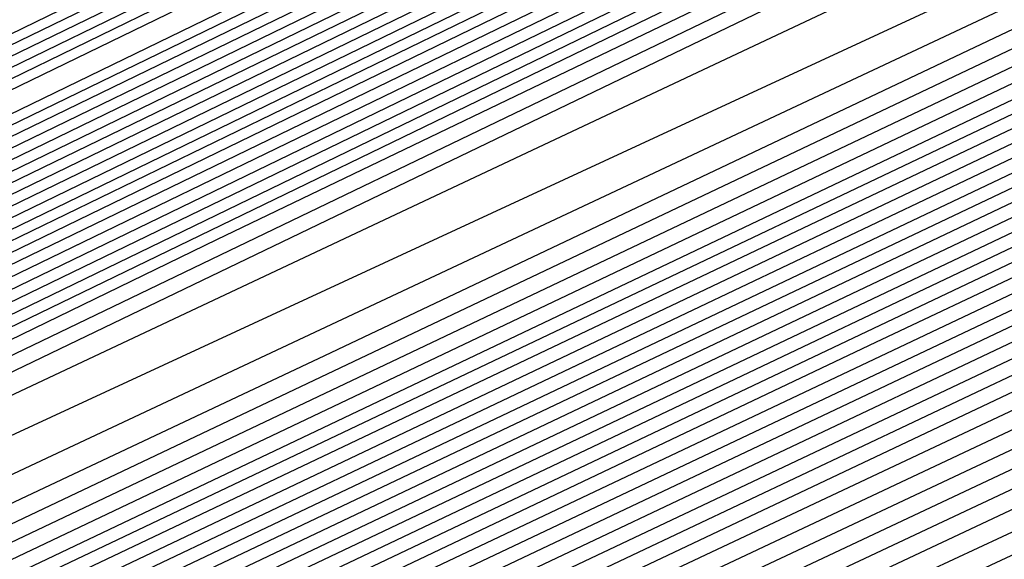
# Model space of a CAD drawing. Extents: x 3249832 to 3255657, y 13789405 to 13793316.
# Tile 477 of 656: x 3254733.742 to 3254735.179, y 13790595.73 to 13790596.517. Entities that reach past the tile are written whole.
import ezdxf

# ---------------------------------------------------------------- set-up
doc = ezdxf.new("R2010")
doc.units = 0
doc.header["$LTSCALE"] = 100
doc.header["$MEASUREMENT"] = 0
for name, color, linetype in [('GRATIO_CON', 10, 'CONTINUOUS'), ('GRATIO_ICON', 7, 'CONTINUOUS'), ('TARGETS_EAST', 7, 'CONTINUOUS')]:
    doc.layers.add(name, color=color, linetype=linetype)

# ---------------------------------------------------------------- blocks, each defined once
blk = doc.blocks.new('Gratio_032316_contours')
at = {"layer": 'GRATIO_CON', "color": 1, "linetype": 'Continuous', "flags": 128}
for points in [[(3254642.139, 13790551.7053), (3254660.6124, 13790560.6687), (3254682.3072, 13790571.2723), (3254700.7352, 13790580.305), (3254711.0317, 13790585.3564), (3254714.825, 13790587.2199), (3254715.3665, 13790587.4896), (3254715.3659, 13790587.4937), (3254715.3657, 13790587.4969), (3254715.3666, 13790587.4975), (3254715.9081, 13790587.7572), (3254719.6861, 13790589.589), (3254729.9352, 13790594.5687), (3254748.2689, 13790603.4881), (3254769.8147, 13790614.0012), (3254788.079, 13790622.9777)], [(3254643.9573, 13790552.6097), (3254661.9705, 13790561.3498), (3254683.1246, 13790571.6892), (3254701.0934, 13790580.4969), (3254711.1333, 13790585.4226), (3254714.8321, 13790587.2398), (3254715.3601, 13790587.5029), (3254715.3596, 13790587.5069), (3254715.3595, 13790587.5098), (3254715.3603, 13790587.5104), (3254715.8805, 13790587.7597), (3254719.5093, 13790589.5191), (3254729.3537, 13790594.3022), (3254746.9632, 13790602.8693), (3254767.6581, 13790612.9672), (3254785.2011, 13790621.5892)], [(3254645.7757, 13790553.5142), (3254663.3285, 13790562.0309), (3254683.9419, 13790572.1067), (3254701.4513, 13790580.6909), (3254711.2342, 13790585.4933), (3254714.8385, 13790587.2659), (3254715.3542, 13790587.5212), (3254715.853, 13790587.7617), (3254719.3325, 13790589.4492), (3254728.7721, 13790594.0356), (3254745.6576, 13790602.2505), (3254765.5015, 13790611.9331), (3254782.3232, 13790620.2006)], [(3254647.5941, 13790554.4186), (3254664.6865, 13790562.712), (3254684.7593, 13790572.5235), (3254701.8095, 13790580.8826), (3254711.336, 13790585.5591), (3254714.8458, 13790587.2852), (3254715.348, 13790587.5339), (3254715.8254, 13790587.7641), (3254719.1557, 13790589.3793), (3254728.1905, 13790593.7691), (3254744.3519, 13790601.6317), (3254763.3449, 13790610.8991), (3254779.4453, 13790618.8121)], [(3254651.2308, 13790556.2274), (3254667.4026, 13790564.0741), (3254686.3942, 13790573.3572), (3254702.526, 13790581.266), (3254711.5395, 13790585.6907), (3254714.8603, 13790587.3239), (3254715.3355, 13790587.5594), (3254715.7702, 13790587.7691), (3254718.8022, 13790589.2396), (3254727.0274, 13790593.236), (3254741.7406, 13790600.3941), (3254759.0318, 13790608.8311), (3254773.6894, 13790616.035)]]:
    blk.add_lwpolyline(points, dxfattribs=at)
at = {"layer": 'GRATIO_CON', "color": 5, "linetype": 'Continuous', "flags": 128}
for points in [[(3254645.4599, 13790553.036), (3254663.069, 13790561.7623), (3254683.7862, 13790571.9554), (3254701.3959, 13790580.5965), (3254711.2365, 13790585.4241), (3254714.8618, 13790587.205), (3254715.3792, 13790587.4629), (3254715.3785, 13790587.4674), (3254715.3782, 13790587.4709), (3254715.379, 13790587.4719), (3254715.9133, 13790587.7279), (3254719.64, 13790589.5343), (3254729.7495, 13790594.4457), (3254747.8375, 13790603.2357), (3254769.1201, 13790613.5531), (3254787.2186, 13790622.2657)], [(3254649.9599, 13790555.2348), (3254666.4373, 13790563.4004), (3254685.823, 13790572.9383), (3254702.301, 13790581.0241), (3254711.5092, 13790585.5415), (3254714.9015, 13790587.208), (3254715.3856, 13790587.4496), (3254715.3848, 13790587.4542), (3254715.3844, 13790587.458), (3254715.3852, 13790587.4591), (3254715.9013, 13790587.7061), (3254719.4996, 13790589.4499), (3254729.2606, 13790594.1916), (3254746.7248, 13790602.6782), (3254767.2733, 13790612.6396), (3254784.7474, 13790621.0516)], [(3254645.8078, 13790553.0477), (3254654.4599, 13790557.4337), (3254669.8056, 13790565.0385), (3254687.8597, 13790573.9222), (3254703.2055, 13790581.4548), (3254711.7805, 13790585.6657), (3254714.9395, 13790587.2206), (3254715.3915, 13790587.4448), (3254715.8892, 13790587.6839), (3254719.3592, 13790589.3654), (3254728.7717, 13790593.9374), (3254745.612, 13790602.1206), (3254765.4264, 13790611.7261), (3254782.2763, 13790619.8376)], [(3254650.9146, 13790555.5543), (3254658.9599, 13790559.6325), (3254673.1739, 13790566.6765), (3254689.8966, 13790574.9051), (3254704.1107, 13790581.8824), (3254712.0533, 13790585.783), (3254714.9794, 13790587.2235), (3254715.3982, 13790587.4313), (3254715.8776, 13790587.6614), (3254719.2191, 13790589.2805), (3254728.2829, 13790593.683), (3254744.4993, 13790601.563), (3254763.5796, 13790610.8126), (3254779.8051, 13790618.6235)], [(3254649.0895, 13790554.2614), (3254654.3182, 13790556.9458), (3254657.5919, 13790558.6919), (3254661.1283, 13790560.5677), (3254667.9599, 13790564.0302), (3254679.9106, 13790569.9526), (3254693.9704, 13790576.8709), (3254705.921, 13790582.737), (3254712.5988, 13790586.0165), (3254715.0585, 13790587.2285), (3254715.4093, 13790587.4057), (3254715.4091, 13790587.4086), (3254715.4097, 13790587.4091), (3254715.4114, 13790587.4072), (3254715.8544, 13790587.617), (3254718.939, 13790589.1106), (3254727.3053, 13790593.1741), (3254742.2739, 13790600.4477), (3254759.8859, 13790608.9855), (3254774.8628, 13790616.1954)], [(3254652.9316, 13790556.1611), (3254659.0279, 13790559.2737), (3254662.7531, 13790561.2358), (3254666.2352, 13790563.0744), (3254672.4599, 13790566.2291), (3254683.2789, 13790571.5906), (3254696.0073, 13790577.8537), (3254706.8262, 13790583.1644), (3254712.8717, 13790586.1333), (3254715.0984, 13790587.2306), (3254715.416, 13790587.3911), (3254715.416, 13790587.3939), (3254715.4167, 13790587.3946), (3254715.4184, 13790587.393), (3254715.843, 13790587.5942), (3254718.799, 13790589.0255), (3254726.8166, 13790592.9197), (3254741.1612, 13790599.8901), (3254758.039, 13790608.072), (3254772.3917, 13790614.9813)], [(3254648.5889, 13790553.912), (3254656.7738, 13790558.0608), (3254663.7375, 13790561.6017), (3254667.9142, 13790563.7796), (3254671.342, 13790565.581), (3254676.9599, 13790568.4279), (3254686.6472, 13790573.2286), (3254698.0442, 13790578.8366), (3254707.7315, 13790583.5918), (3254713.1445, 13790586.2502), (3254715.1383, 13790587.2327), (3254715.4228, 13790587.3765), (3254715.4229, 13790587.3793), (3254715.4236, 13790587.3802), (3254715.4253, 13790587.3788), (3254715.8315, 13790587.5713), (3254718.659, 13790588.9404), (3254726.3278, 13790592.6653), (3254740.0485, 13790599.3324), (3254756.1922, 13790607.1585), (3254769.9205, 13790613.7673), (3254777.6832, 13790617.4194)], [(3254651.4104, 13790555.3035), (3254660.616, 13790559.9605), (3254668.4472, 13790563.9297), (3254673.0754, 13790566.3235), (3254676.4489, 13790568.0877), (3254681.4599, 13790570.6267), (3254690.0155, 13790574.8666), (3254700.0811, 13790579.8195), (3254708.6367, 13790584.0191), (3254713.4173, 13790586.367), (3254715.1783, 13790587.2348), (3254715.4296, 13790587.362), (3254715.4297, 13790587.3647), (3254715.4306, 13790587.3657), (3254715.4323, 13790587.3646), (3254715.8201, 13790587.5485), (3254718.5189, 13790588.8554), (3254725.8391, 13790592.4108), (3254738.9357, 13790598.7748), (3254754.3453, 13790606.2449), (3254767.4494, 13790612.5532), (3254774.8722, 13790616.0455)], [(3254647.5106, 13790553.2224), (3254657.0534, 13790558.0863), (3254668.3003, 13790563.7598), (3254677.8665, 13790568.5857), (3254683.3978, 13790571.4112), (3254686.6626, 13790573.101), (3254690.46, 13790575.0244), (3254696.7522, 13790578.1426), (3254704.1549, 13790581.7852), (3254710.4471, 13790584.8739), (3254713.963, 13790586.6006), (3254715.2582, 13790587.2389), (3254715.4431, 13790587.3328), (3254715.4435, 13790587.3354), (3254715.4445, 13790587.3367), (3254715.4462, 13790587.3361), (3254715.7971, 13790587.5028), (3254718.2389, 13790588.6852), (3254724.8615, 13790591.9019), (3254736.7103, 13790597.6595), (3254750.6516, 13790604.4179), (3254762.5071, 13790610.1251), (3254769.2501, 13790613.2977), (3254772.4608, 13790614.7267)], [(3254691.7695, 13790575.6077), (3254694.96, 13790577.2233), (3254700.1205, 13790579.7806), (3254706.1918, 13790582.7681), (3254711.3523, 13790585.3012), (3254714.2359, 13790586.7174), (3254715.2981, 13790587.241), (3254715.4499, 13790587.3183), (3254715.4504, 13790587.3208), (3254715.4515, 13790587.3223), (3254715.4532, 13790587.3219), (3254715.7857, 13790587.4799), (3254718.0989, 13790588.6002), (3254724.3728, 13790591.6475), (3254735.5976, 13790597.1019), (3254748.8048, 13790603.5044), (3254760.036, 13790608.911), (3254766.439, 13790611.9238), (3254769.587, 13790613.3281), (3254772.1591, 13790614.4553)], [(3254687.2858, 13790573.2417), (3254693.7202, 13790576.4989), (3254696.8763, 13790578.1144), (3254699.46, 13790579.4221), (3254703.4888, 13790581.4187), (3254708.2287, 13790583.751), (3254712.2575, 13790585.7286), (3254714.5087, 13790586.8342), (3254715.338, 13790587.2431), (3254715.4567, 13790587.3037), (3254715.4573, 13790587.3062), (3254715.4584, 13790587.3078), (3254715.4602, 13790587.3077), (3254715.7742, 13790587.4571), (3254717.9589, 13790588.5151), (3254723.884, 13790591.393), (3254734.4849, 13790596.5443), (3254746.9579, 13790602.5908), (3254757.5648, 13790607.6969), (3254763.628, 13790610.5499), (3254766.7132, 13790611.9296), (3254769.4468, 13790613.139), (3254773.8018, 13790615.1582)], [(3254691.9954, 13790575.5697), (3254698.8813, 13790579.0427), (3254701.9832, 13790580.621), (3254703.96, 13790581.621), (3254706.8571, 13790583.0567), (3254710.2655, 13790584.7338), (3254713.1627, 13790586.1559), (3254714.7816, 13790586.951), (3254715.378, 13790587.2452), (3254715.4634, 13790587.2891), (3254715.4641, 13790587.2915), (3254715.4654, 13790587.2933), (3254715.4671, 13790587.2935), (3254715.7628, 13790587.4342), (3254717.8189, 13790588.43), (3254723.3953, 13790591.1386), (3254733.3722, 13790595.9866), (3254745.1111, 13790601.6773), (3254755.0937, 13790606.4829), (3254760.817, 13790609.176), (3254763.8393, 13790610.531), (3254766.7345, 13790611.8227), (3254771.4153, 13790614)], [(3254687.5111, 13790573.2582), (3254701.4147, 13790580.2257), (3254709.2037, 13790584.1304), (3254712.1969, 13790585.6344), (3254712.96, 13790586.0188), (3254713.5937, 13790586.3332), (3254714.3394, 13790586.7008), (3254714.9737, 13790587.0132), (3254715.3288, 13790587.1891), (3254715.4606, 13790587.2552), (3254715.4811, 13790587.2651), (3254715.7399, 13790587.3885), (3254717.5388, 13790588.2599), (3254722.4177, 13790590.6297), (3254731.1468, 13790594.8713), (3254741.4174, 13790599.8502), (3254750.1514, 13790604.0547), (3254755.1949, 13790606.4282), (3254758.0917, 13790607.7338), (3254761.31, 13790609.19), (3254766.6422, 13790611.6836), (3254773.1773, 13790614.7751)], [(3254650.9017, 13790554.6653), (3254658.8371, 13790558.7771), (3254673.0892, 13790565.9887), (3254689.8746, 13790574.4203), (3254704.1484, 13790581.5711), (3254712.1263, 13790585.5666), (3254715.0665, 13790587.04), (3254715.4881, 13790587.251), (3254715.7284, 13790587.3657), (3254717.3988, 13790588.1749), (3254721.929, 13790590.3752), (3254730.0341, 13790594.3137), (3254739.5705, 13790598.9367), (3254747.6802, 13790602.8407), (3254752.3838, 13790605.0543), (3254755.2179, 13790606.3353), (3254758.5977, 13790607.8737), (3254764.2556, 13790610.5253), (3254771.1907, 13790613.8082)], [(3254652.1037, 13790555.2502), (3254659.8925, 13790559.2859), (3254673.8812, 13790566.3638), (3254690.3563, 13790574.639), (3254704.3657, 13790581.6567), (3254712.195, 13790585.5772), (3254715.0794, 13790587.0229), (3254715.4916, 13790587.2315), (3254715.4923, 13790587.2341), (3254715.4936, 13790587.2363), (3254715.4952, 13790587.2371), (3254715.717, 13790587.343), (3254717.2588, 13790588.0898), (3254721.4402, 13790590.1208), (3254728.9214, 13790593.7561), (3254737.7237, 13790598.0232), (3254745.2091, 13790601.6266), (3254749.5728, 13790603.6804), (3254752.344, 13790604.9367), (3254755.8855, 13790606.5574), (3254761.8691, 13790609.3671), (3254769.2041, 13790612.8413), (3254776.1088, 13790616.118)], [(3254650.5295, 13790554.2765), (3254653.3056, 13790555.8352), (3254660.9478, 13790559.7949), (3254674.6731, 13790566.7396), (3254690.838, 13790574.8591), (3254704.5835, 13790581.7451), (3254712.2651, 13790585.5926), (3254715.0949, 13790587.012), (3254715.4992, 13790587.2173), (3254715.4997, 13790587.2202), (3254715.5008, 13790587.2224), (3254715.5022, 13790587.2231), (3254715.7056, 13790587.3202), (3254717.1188, 13790588.0047), (3254720.9515, 13790589.8664), (3254727.8087, 13790593.1984), (3254735.8769, 13790597.1097), (3254742.7379, 13790600.4126), (3254746.7617, 13790602.3065), (3254749.4702, 13790603.5381), (3254753.1732, 13790605.2411), (3254759.4825, 13790608.2089), (3254767.2174, 13790611.8744), (3254774.4989, 13790615.3301)], [(3254653.0399, 13790555.5064), (3254655.7096, 13790557.0052), (3254663.0585, 13790560.8129), (3254676.257, 13790567.4911), (3254691.8012, 13790575.2992), (3254705.0188, 13790581.9215), (3254712.405, 13790585.6223), (3254715.1255, 13790586.9884), (3254715.5137, 13790587.187), (3254715.5139, 13790587.1907), (3254715.5149, 13790587.1935), (3254715.5162, 13790587.1948), (3254715.6827, 13790587.2745), (3254716.8387, 13790587.8346), (3254719.9739, 13790589.3575), (3254725.5832, 13790592.0832), (3254732.1832, 13790595.2826), (3254737.7956, 13790597.9844), (3254741.1396, 13790599.5586), (3254743.7225, 13790600.741), (3254747.7487, 13790602.6085), (3254754.7095, 13790605.8925), (3254763.2441, 13790609.9406), (3254771.2789, 13790613.7544)], [(3254692.2829, 13790575.5193), (3254705.2366, 13790582.0098), (3254712.4751, 13790585.6374), (3254715.1409, 13790586.9771), (3254715.5211, 13790587.1724), (3254715.5211, 13790587.1764), (3254715.522, 13790587.1793), (3254715.5233, 13790587.1807), (3254715.6712, 13790587.2517), (3254716.6987, 13790587.7496), (3254719.4852, 13790589.103), (3254724.4705, 13790591.5255), (3254730.3363, 13790594.3691), (3254735.3245, 13790596.7704), (3254738.3286, 13790598.1847), (3254740.8487, 13790599.3424), (3254745.0364, 13790601.2922), (3254752.3229, 13790604.7343), (3254761.2575, 13790608.9736), (3254769.6689, 13790612.9665), (3254775.8378, 13790615.8811)], [(3254677.8408, 13790568.2426), (3254692.7645, 13790575.7394), (3254705.4543, 13790582.0981), (3254712.5451, 13790585.6526), (3254715.1564, 13790586.9658), (3254715.5285, 13790587.1578), (3254715.5284, 13790587.1621), (3254715.5291, 13790587.1652), (3254715.5303, 13790587.1667), (3254715.6598, 13790587.2289), (3254716.5587, 13790587.6645), (3254718.9964, 13790588.8486), (3254723.3578, 13790590.9679), (3254728.4895, 13790593.4556), (3254732.8533, 13790595.5563), (3254735.5176, 13790596.8108), (3254737.9749, 13790597.9438), (3254742.3242, 13790599.9759), (3254749.9364, 13790603.5761), (3254759.2708, 13790608.0067), (3254768.0589, 13790612.1786), (3254774.5039, 13790615.224)], [(3254678.6327, 13790568.6184), (3254693.2462, 13790575.9595), (3254705.672, 13790582.1864), (3254712.6152, 13790585.6677), (3254715.1718, 13790586.9544), (3254715.5359, 13790587.1432), (3254715.5356, 13790587.1479), (3254715.5363, 13790587.151), (3254715.5373, 13790587.1526), (3254715.6484, 13790587.2061), (3254716.4187, 13790587.5794), (3254718.5077, 13790588.5941), (3254722.2451, 13790590.4102), (3254726.6426, 13790592.542), (3254730.3822, 13790594.3422), (3254732.7065, 13790595.4369), (3254735.101, 13790596.5452), (3254739.6119, 13790598.6596), (3254747.5498, 13790602.4179), (3254757.2842, 13790607.0398), (3254766.4489, 13790611.3907), (3254773.17, 13790614.5669)], [(3254680.2165, 13790569.3699), (3254694.2095, 13790576.3997), (3254706.1075, 13790582.363), (3254712.7553, 13790585.698), (3254715.2027, 13790586.9318), (3254715.5507, 13790587.114), (3254715.5501, 13790587.1193), (3254715.5505, 13790587.1228), (3254715.5514, 13790587.1245), (3254715.6255, 13790587.1605), (3254716.1386, 13790587.4093), (3254717.5302, 13790588.0852), (3254720.0197, 13790589.295), (3254722.9489, 13790590.715), (3254725.4399, 13790591.9141), (3254727.0844, 13790592.6891), (3254729.3534, 13790593.7481), (3254734.1874, 13790596.027), (3254742.7767, 13790600.1014), (3254753.3109, 13790605.106), (3254763.2289, 13790609.8149), (3254770.5022, 13790613.2526), (3254775.2309, 13790615.445)], [(3254681.0084, 13790569.7457), (3254694.6911, 13790576.6198), (3254706.3252, 13790582.4514), (3254712.8253, 13790585.7131), (3254715.2181, 13790586.9205), (3254715.5581, 13790587.0994), (3254715.5573, 13790587.105), (3254715.5577, 13790587.1086), (3254715.5585, 13790587.1105), (3254715.614, 13790587.1377), (3254715.9986, 13790587.3243), (3254717.0414, 13790587.8308), (3254718.907, 13790588.7373), (3254721.1021, 13790589.8014), (3254722.9687, 13790590.7), (3254724.2734, 13790591.3152), (3254726.4795, 13790592.3495), (3254731.4751, 13790594.7106), (3254740.3902, 13790598.9432), (3254751.3242, 13790604.1391), (3254761.6189, 13790609.027), (3254769.1683, 13790612.5955), (3254774.0756, 13790614.8726)], [(3254681.8003, 13790570.1215), (3254695.1728, 13790576.8399), (3254706.5429, 13790582.5397), (3254712.8954, 13790585.7283), (3254715.2336, 13790586.9092), (3254715.5655, 13790587.0848), (3254715.5646, 13790587.0908), (3254715.5648, 13790587.0945), (3254715.5655, 13790587.0964), (3254715.6026, 13790587.1149), (3254715.8586, 13790587.2392), (3254716.5526, 13790587.5763), (3254717.7943, 13790588.1797), (3254719.2552, 13790588.8879), (3254720.4976, 13790589.486), (3254721.4623, 13790589.9413), (3254723.6057, 13790590.9509), (3254728.7628, 13790593.3943), (3254738.0036, 13790597.785), (3254749.3376, 13790603.1722), (3254760.0089, 13790608.2391), (3254767.8344, 13790611.9384), (3254772.9202, 13790614.3002)], [(3254682.5923, 13790570.4972), (3254695.6546, 13790577.0593), (3254706.7614, 13790582.6258), (3254712.967, 13790585.7384), (3254715.2513, 13790586.8898), (3254715.5753, 13790587.0598), (3254715.5732, 13790587.0655), (3254715.5718, 13790587.0702), (3254715.5712, 13790587.0742), (3254715.5713, 13790587.0777), (3254715.5719, 13790587.0805), (3254715.5725, 13790587.0824), (3254715.5912, 13790587.0921), (3254715.7186, 13790587.1542), (3254716.0639, 13790587.3219), (3254716.6816, 13790587.6221), (3254717.4084, 13790587.9744), (3254718.0264, 13790588.2719), (3254718.6513, 13790588.5674), (3254720.7319, 13790589.5523), (3254726.0506, 13790592.078), (3254735.6171, 13790596.6268), (3254747.3509, 13790602.2053)], [(3254684.1761, 13790571.2487), (3254696.618, 13790577.4994), (3254707.1969, 13790582.802), (3254713.1074, 13790585.7679), (3254715.2826, 13790586.8659), (3254715.5906, 13790587.0293), (3254715.5881, 13790587.0358), (3254715.5865, 13790587.0411), (3254715.5857, 13790587.0455), (3254715.5857, 13790587.0491), (3254715.5862, 13790587.0517), (3254715.5868, 13790587.0533), (3254715.8668, 13790587.1867), (3254717.823, 13790588.1171), (3254723.1317, 13790590.6428), (3254732.719, 13790595.2041), (3254744.5101, 13790600.8106), (3254755.6802, 13790606.114), (3254763.9812, 13790610.0377), (3254769.4727, 13790612.5918), (3254772.7913, 13790614.058)], [(3254684.968, 13790571.6245), (3254697.0997, 13790577.7194), (3254707.4147, 13790582.8902), (3254713.1775, 13790585.7827), (3254715.2982, 13790586.854), (3254715.5983, 13790587.014), (3254715.5956, 13790587.0209), (3254715.5938, 13790587.0266), (3254715.5929, 13790587.0311), (3254715.5928, 13790587.0347), (3254715.5933, 13790587.0371), (3254715.5941, 13790587.0382), (3254715.8655, 13790587.1668), (3254717.7598, 13790588.067), (3254722.9002, 13790590.5119), (3254732.1888, 13790594.9308), (3254743.6448, 13790600.3775), (3254754.5666, 13790605.5623), (3254762.7944, 13790609.4506), (3254768.3357, 13790612.0281), (3254771.74, 13790613.536)], [(3254685.7599, 13790572.0002), (3254697.5813, 13790577.9395), (3254707.6325, 13790582.9783), (3254713.2477, 13790585.7974), (3254715.3139, 13790586.8421), (3254715.6059, 13790586.9987), (3254715.6031, 13790587.0061), (3254715.6012, 13790587.0121), (3254715.6002, 13790587.0168), (3254715.6, 13790587.0202), (3254715.6005, 13790587.0224), (3254715.6014, 13790587.0231), (3254715.8641, 13790587.1469), (3254717.6967, 13790588.0169), (3254722.6687, 13790590.3811), (3254731.6586, 13790594.6574), (3254742.7795, 13790599.9444), (3254753.4529, 13790605.0106), (3254761.6075, 13790608.8634), (3254767.1987, 13790611.4645), (3254770.6888, 13790613.014), (3254772.5688, 13790613.737)], [(3254686.5518, 13790572.376), (3254698.063, 13790578.1595), (3254707.8503, 13790583.0665), (3254713.3179, 13790585.8122), (3254715.3295, 13790586.8301), (3254715.6136, 13790586.9834), (3254715.6106, 13790586.9912), (3254715.6085, 13790586.9975), (3254715.6074, 13790587.0024), (3254715.6072, 13790587.0058), (3254715.6076, 13790587.0078), (3254715.6086, 13790587.008), (3254715.8627, 13790587.127), (3254717.6335, 13790587.9669), (3254722.4373, 13790590.2503), (3254731.1285, 13790594.3841), (3254741.9141, 13790599.5112), (3254752.3392, 13790604.4589), (3254760.4207, 13790608.2763), (3254766.0618, 13790610.9008), (3254769.6376, 13790612.4919), (3254771.5699, 13790613.2422)], [(3254688.1357, 13790573.1275), (3254699.0263, 13790578.5996), (3254708.2858, 13790583.2427), (3254713.4583, 13790585.8417), (3254715.3608, 13790586.8063), (3254715.6289, 13790586.9528), (3254715.6255, 13790586.9616), (3254715.6232, 13790586.9685), (3254715.6219, 13790586.9736), (3254715.6215, 13790586.977), (3254715.6219, 13790586.9785), (3254715.6231, 13790586.9779), (3254715.86, 13790587.0872), (3254717.5072, 13790587.8667), (3254721.9744, 13790589.9887), (3254730.0682, 13790593.8374), (3254740.1834, 13790598.645), (3254750.1119, 13790603.3555)], [(3254688.9276, 13790573.5033), (3254699.508, 13790578.8196), (3254708.5036, 13790583.3309), (3254713.5284, 13790585.8564), (3254715.3764, 13790586.7943), (3254715.6366, 13790586.9375), (3254715.633, 13790586.9467), (3254715.6306, 13790586.954), (3254715.6292, 13790586.9593), (3254715.6287, 13790586.9626), (3254715.6291, 13790586.9638), (3254715.6304, 13790586.9628), (3254715.8586, 13790587.0673), (3254717.444, 13790587.8166), (3254721.7429, 13790589.8578), (3254729.538, 13790593.5641), (3254739.3181, 13790598.2119), (3254748.9983, 13790602.8038)], [(3254689.7195, 13790573.8791), (3254699.9897, 13790579.0397), (3254708.7214, 13790583.419), (3254713.5986, 13790585.8712), (3254715.392, 13790586.7824), (3254715.6442, 13790586.9223), (3254715.6405, 13790586.9319), (3254715.638, 13790586.9394), (3254715.6364, 13790586.9449), (3254715.6358, 13790586.9482), (3254715.6363, 13790586.9492), (3254715.6377, 13790586.9477), (3254715.8573, 13790587.0474), (3254717.3809, 13790587.7665), (3254721.5114, 13790589.727), (3254729.0078, 13790593.2907), (3254738.4527, 13790597.7787), (3254747.8846, 13790602.2521)], [(3254690.5114, 13790574.2548), (3254700.4713, 13790579.2597), (3254708.9392, 13790583.5072), (3254713.6688, 13790585.8859), (3254715.4077, 13790586.7705), (3254715.6519, 13790586.907), (3254715.648, 13790586.917), (3254715.6453, 13790586.9249), (3254715.6437, 13790586.9305), (3254715.643, 13790586.9338), (3254715.6434, 13790586.9345), (3254715.6449, 13790586.9327), (3254715.8559, 13790587.0275), (3254717.3177, 13790587.7164), (3254721.28, 13790589.5962), (3254728.4777, 13790593.0174), (3254737.5874, 13790597.3456), (3254746.7709, 13790601.7004)], [(3254692.0952, 13790575.0064), (3254701.4347, 13790579.6998), (3254709.3748, 13790583.6834), (3254713.8091, 13790585.9154), (3254715.439, 13790586.7467), (3254715.6673, 13790586.8766), (3254715.6632, 13790586.8877), (3254715.661, 13790586.8953), (3254715.6608, 13790586.8982), (3254715.8536, 13790586.9865), (3254717.1914, 13790587.6161), (3254720.817, 13790589.3346), (3254727.4174, 13790592.4707), (3254735.8567, 13790596.4794), (3254744.5436, 13790600.597), (3254752.1128, 13790604.1664)], [(3254685.2199, 13790571.5024), (3254692.8871, 13790575.3821), (3254701.9163, 13790579.9198), (3254709.5925, 13790583.7716), (3254713.8793, 13790585.9301), (3254715.4546, 13790586.7347), (3254715.6749, 13790586.8612), (3254715.6706, 13790586.8725), (3254715.6682, 13790586.8802), (3254715.6682, 13790586.8829), (3254715.8522, 13790586.9665), (3254717.1283, 13790587.566), (3254720.5856, 13790589.2037), (3254726.8872, 13790592.1973), (3254734.9913, 13790596.0463), (3254743.4299, 13790600.0453), (3254750.9259, 13790603.5792)], [(3254686.2753, 13790572.0114), (3254693.679, 13790575.7579), (3254702.398, 13790580.1398), (3254709.8103, 13790583.8597), (3254713.9495, 13790585.9449), (3254715.4703, 13790586.7228), (3254715.6826, 13790586.8457), (3254715.6781, 13790586.8572), (3254715.6757, 13790586.8649), (3254715.6756, 13790586.8673), (3254715.851, 13790586.9463), (3254717.0652, 13790587.5158), (3254720.3542, 13790589.0728), (3254726.3571, 13790591.924), (3254734.126, 13790595.6131), (3254742.3163, 13790599.4936), (3254749.7391, 13790602.9921)], [(3254687.3306, 13790572.5204), (3254694.471, 13790576.1337), (3254702.8797, 13790580.3599), (3254710.0281, 13790583.9478), (3254714.0197, 13790585.9596), (3254715.486, 13790586.7106), (3254715.6904, 13790586.8298), (3254715.6861, 13790586.841), (3254715.6838, 13790586.8481), (3254715.6839, 13790586.8501), (3254715.8505, 13790586.9246), (3254717.0026, 13790587.4646), (3254720.1229, 13790588.9415), (3254725.827, 13790591.6505), (3254733.2607, 13790595.18), (3254741.2026, 13790598.9419), (3254748.5522, 13790602.4049)], [(3254689.4412, 13790573.5385), (3254696.0548, 13790576.8852), (3254703.843, 13790580.8), (3254710.4637, 13790584.1241), (3254714.1601, 13790585.9891), (3254715.5173, 13790586.6864), (3254715.7061, 13790586.798), (3254715.7019, 13790586.8086), (3254715.7, 13790586.8146), (3254715.7004, 13790586.8156), (3254715.8494, 13790586.8813), (3254716.8773, 13790587.3622), (3254719.6605, 13790588.6789), (3254724.7668, 13790591.1035), (3254731.53, 13790594.3137), (3254738.9753, 13790597.8385), (3254746.1785, 13790601.2307)], [(3254690.4965, 13790574.0475), (3254696.8467, 13790577.2609), (3254704.3247, 13790581.02), (3254710.6814, 13790584.2123), (3254714.2303, 13790586.0038), (3254715.533, 13790586.6743), (3254715.714, 13790586.7821), (3254715.7099, 13790586.7923), (3254715.7081, 13790586.7978), (3254715.7087, 13790586.7983), (3254715.8489, 13790586.8596), (3254716.8147, 13790587.311), (3254719.4293, 13790588.5476), (3254724.2367, 13790590.83), (3254730.6646, 13790593.8806), (3254737.8616, 13790597.2868), (3254744.9917, 13790600.6435)], [(3254691.5518, 13790574.5565), (3254697.6386, 13790577.6367), (3254704.8063, 13790581.24), (3254710.8992, 13790584.3004), (3254714.3004, 13790586.0185), (3254715.5487, 13790586.6622), (3254715.7218, 13790586.7662), (3254715.7178, 13790586.7761), (3254715.7162, 13790586.781), (3254715.7169, 13790586.7811), (3254715.8483, 13790586.838), (3254716.752, 13790587.2598), (3254719.198, 13790588.4163), (3254723.7066, 13790590.5565), (3254729.7993, 13790593.4474), (3254736.7479, 13790596.7351), (3254743.8048, 13790600.0564), (3254750.1441, 13790603.0095)], [(3254692.6071, 13790575.0655), (3254698.4305, 13790578.0125), (3254705.288, 13790581.4601), (3254711.117, 13790584.3885), (3254714.3706, 13790586.0332), (3254715.5644, 13790586.6501), (3254715.7297, 13790586.7503), (3254715.7257, 13790586.7599), (3254715.7243, 13790586.7643), (3254715.7252, 13790586.7639), (3254715.8478, 13790586.8163), (3254716.6894, 13790587.2086), (3254718.9668, 13790588.2849), (3254723.1765, 13790590.283), (3254728.934, 13790593.0143), (3254735.6343, 13790596.1835), (3254742.618, 13790599.4693), (3254749.0072, 13790602.4459)], [(3254691.7685, 13790574.5555), (3254694.7177, 13790576.0836), (3254700.0143, 13790578.764), (3254706.2512, 13790581.9005), (3254711.5522, 13790584.5659), (3254714.5103, 13790586.065), (3254715.5954, 13790586.6284), (3254715.7466, 13790586.7184), (3254715.8482, 13790586.7698), (3254716.5643, 13790587.1058), (3254718.5044, 13790588.0223), (3254722.1163, 13790589.7361), (3254727.2033, 13790592.148), (3254733.407, 13790595.0801), (3254740.2443, 13790598.295), (3254746.7332, 13790601.3185)], [(3254691.9524, 13790574.5689), (3254692.9705, 13790575.1405), (3254695.773, 13790576.5926), (3254700.8063, 13790579.1398), (3254706.7329, 13790582.1204), (3254711.7701, 13790584.6536), (3254714.5808, 13790586.0787), (3254715.6116, 13790586.6148), (3254715.755, 13790586.7009), (3254715.8477, 13790586.748), (3254716.5017, 13790587.0546), (3254718.2731, 13790587.891), (3254721.5863, 13790589.4626), (3254726.338, 13790591.7148), (3254732.2933, 13790594.5284), (3254739.0575, 13790597.7078), (3254745.5962, 13790600.7549)], [(3254692.5832, 13790574.7153), (3254693.0422, 13790574.9924), (3254693.0886, 13790575.0656), (3254693.2076, 13790575.1838), (3254694.1724, 13790575.7255), (3254696.8283, 13790577.1016), (3254701.5982, 13790579.5155), (3254707.2147, 13790582.3403), (3254711.9881, 13790584.7413), (3254714.6513, 13790586.0925), (3254715.6277, 13790586.6012), (3254715.7634, 13790586.6833), (3254715.8472, 13790586.7262), (3254716.4391, 13790587.0034), (3254718.0419, 13790587.7597), (3254721.0562, 13790589.1891), (3254725.4726, 13790591.2817), (3254731.1796, 13790593.9767), (3254737.8706, 13790597.1207), (3254744.4593, 13790600.1912), (3254749.6643, 13790602.5732)], [(3254692.5223, 13790574.6256), (3254693.8324, 13790575.3348), (3254694.3015, 13790575.6152), (3254694.3504, 13790575.6871), (3254694.4629, 13790575.7987), (3254695.3744, 13790576.3105), (3254697.8837, 13790577.6106), (3254702.3901, 13790579.8913), (3254707.6964, 13790582.5602), (3254712.2061, 13790584.8288), (3254714.7221, 13790586.1058), (3254715.6444, 13790586.587), (3254715.7723, 13790586.665), (3254715.8471, 13790586.7039), (3254716.3767, 13790586.9518), (3254717.8108, 13790587.6282), (3254720.5261, 13790588.9155), (3254724.6073, 13790590.8486), (3254730.066, 13790593.425), (3254736.6838, 13790596.5336), (3254743.3223, 13790599.6276), (3254748.6131, 13790602.0511)], [(3254692.5199, 13790574.5458), (3254694.97, 13790575.8408), (3254696.3308, 13790576.574), (3254696.8201, 13790576.8609), (3254696.8741, 13790576.93), (3254696.9733, 13790577.0286), (3254697.7783, 13790577.4805), (3254699.9943, 13790578.6287), (3254703.9739, 13790580.6428), (3254708.66, 13790582.9997), (3254712.6425, 13790585.0035), (3254714.8643, 13790586.1316), (3254715.6786, 13790586.5571), (3254715.7913, 13790586.6268), (3254715.848, 13790586.6577), (3254716.2527, 13790586.8476), (3254717.3489, 13790587.3648), (3254719.4661, 13790588.3683), (3254722.8766, 13790589.9822), (3254727.8386, 13790592.3216), (3254734.3101, 13790595.3593), (3254741.0483, 13790598.5002), (3254746.5107, 13790601.007)], [(3254690.7614, 13790573.5823), (3254693.6995, 13790575.131), (3254696.1939, 13790576.4485), (3254697.5799, 13790577.1935), (3254698.0794, 13790577.4837), (3254698.1359, 13790577.5514), (3254698.2286, 13790577.6435), (3254698.9803, 13790578.0655), (3254701.0496, 13790579.1377), (3254704.7659, 13790581.0185), (3254709.1418, 13790583.2195), (3254712.8607, 13790585.0908), (3254714.9354, 13790586.1445), (3254715.6957, 13790586.5422), (3254715.8008, 13790586.6077), (3254715.8484, 13790586.6346), (3254716.1906, 13790586.7956), (3254717.1179, 13790587.2331), (3254718.9361, 13790588.0947), (3254722.0113, 13790589.5491), (3254726.725, 13790591.7699), (3254733.1232, 13790594.7722), (3254739.9114, 13790597.9366), (3254745.4594, 13790600.485)]]:
    blk.add_lwpolyline(points, dxfattribs=at)
at = {"layer": 'GRATIO_ICON', "color": 7, "linetype": 'Continuous', "flags": 128}
for points in [[(3254649.4124, 13790555.323), (3254666.0445, 13790563.393), (3254685.5768, 13790572.9403), (3254702.1678, 13790581.0743), (3254711.4377, 13790585.6249), (3254714.8531, 13790587.3046), (3254715.3418, 13790587.5467), (3254715.7978, 13790587.7666), (3254718.979, 13790589.3094), (3254727.609, 13790593.5026), (3254743.0463, 13790601.0129), (3254761.1884, 13790609.8651), (3254776.5674, 13790617.4236)], [(3254652.4307, 13790556.1481), (3254656.0215, 13790558.061), (3254663.4599, 13790561.8314), (3254676.5423, 13790568.3146), (3254691.9335, 13790575.888), (3254705.0159, 13790582.3099), (3254712.3263, 13790585.9001), (3254715.0195, 13790587.2261), (3254715.4051, 13790587.4175), (3254715.8661, 13790587.6387), (3254719.079, 13790589.1955), (3254727.7941, 13790593.4286), (3254743.3866, 13790601.0054), (3254761.7327, 13790609.8991), (3254777.334, 13790617.4094)], [(3254645.557, 13790552.2637), (3254654.2319, 13790556.6949), (3254664.4581, 13790561.8601), (3254673.1568, 13790566.2577), (3254678.2366, 13790568.8673), (3254681.5558, 13790570.5944), (3254685.96, 13790572.8256), (3254693.3838, 13790576.5046), (3254702.118, 13790580.8023), (3254709.5419, 13790584.4465), (3254713.6902, 13790586.4838), (3254715.2182, 13790587.2369), (3254715.4363, 13790587.3474), (3254715.4366, 13790587.35), (3254715.4375, 13790587.3512), (3254715.4393, 13790587.3504), (3254715.8086, 13790587.5256), (3254718.3789, 13790588.7703), (3254725.3503, 13790592.1564), (3254737.823, 13790598.2172), (3254752.4985, 13790605.3314), (3254764.9782, 13790611.3391), (3254772.0611, 13790614.6716)], [(3254683.6689, 13790571.3585), (3254696.7051, 13790577.8977), (3254704.0425, 13790581.5866), (3254707.09, 13790583.1278), (3254708.46, 13790583.82), (3254710.2254, 13790584.695), (3254712.3024, 13790585.7173), (3254714.0678, 13790586.5839), (3254715.0544, 13790587.0684), (3254715.4179, 13790587.2476), (3254715.4702, 13790587.2747), (3254715.471, 13790587.2769), (3254715.4723, 13790587.2788), (3254715.4741, 13790587.2793), (3254715.7513, 13790587.4114), (3254717.6788, 13790588.345), (3254722.9065, 13790590.8841), (3254732.2595, 13790595.429), (3254743.2642, 13790600.7638), (3254752.6225, 13790605.2688)], [(3254651.7847, 13790554.8915), (3254654.5076, 13790556.4202), (3254662.0031, 13790560.3039), (3254675.4651, 13790567.1153), (3254691.3196, 13790575.0792), (3254704.8011, 13790581.8331), (3254712.335, 13790585.6071), (3254715.1101, 13790586.9997), (3254715.5062, 13790587.2016), (3254715.5066, 13790587.205), (3254715.5077, 13790587.2076), (3254715.5092, 13790587.2088), (3254715.6941, 13790587.2973), (3254716.9787, 13790587.9197), (3254720.4627, 13790589.6119), (3254726.696, 13790592.6408), (3254734.03, 13790596.1961), (3254740.2668, 13790599.1985), (3254743.9507, 13790600.9325), (3254746.5964, 13790602.1395), (3254750.4609, 13790603.9248), (3254757.096, 13790607.0507), (3254765.2308, 13790610.9075), (3254772.8889, 13790614.5422)], [(3254679.4246, 13790568.9942), (3254693.7278, 13790576.1796), (3254705.8897, 13790582.2747), (3254712.6852, 13790585.6828), (3254715.1872, 13790586.9431), (3254715.5433, 13790587.1286), (3254715.5429, 13790587.1336), (3254715.5434, 13790587.1369), (3254715.5444, 13790587.1386), (3254715.6369, 13790587.1833), (3254716.2787, 13790587.4944), (3254718.0189, 13790588.3397), (3254721.1324, 13790589.8526), (3254724.7958, 13790591.6285), (3254727.911, 13790593.1282), (3254729.8955, 13790594.063), (3254732.2272, 13790595.1466), (3254736.8996, 13790597.3433), (3254745.1633, 13790601.2597), (3254755.2975, 13790606.0729), (3254764.8389, 13790610.6028), (3254771.8361, 13790613.9098)], [(3254683.3842, 13790570.8729), (3254696.1363, 13790577.2794), (3254706.9791, 13790582.7139), (3254713.0372, 13790585.7532), (3254715.2669, 13790586.8778), (3254715.5829, 13790587.0446), (3254715.5806, 13790587.0506), (3254715.5791, 13790587.0557), (3254715.5784, 13790587.0599), (3254715.8668, 13790587.2007), (3254717.8851, 13790588.1638), (3254723.3626, 13790590.7721), (3254733.249, 13790595.477), (3254745.3755, 13790601.2437), (3254756.7939, 13790606.6657), (3254765.1681, 13790610.6249), (3254770.6097, 13790613.1555), (3254773.8425, 13790614.5801)], [(3254687.3437, 13790572.7518), (3254698.5447, 13790578.3795), (3254708.0681, 13790583.1546), (3254713.3881, 13790585.8269), (3254715.3451, 13790586.8182), (3254715.6212, 13790586.9681), (3254715.6181, 13790586.9764), (3254715.6159, 13790586.983), (3254715.6147, 13790586.988), (3254715.6143, 13790586.9914), (3254715.6148, 13790586.9931), (3254715.6159, 13790586.993), (3254715.8614, 13790587.1071), (3254717.5703, 13790587.9168), (3254722.2058, 13790590.1195), (3254730.5983, 13790594.1107), (3254741.0488, 13790599.0781), (3254751.2256, 13790603.9072), (3254759.2338, 13790607.6892), (3254764.9248, 13790610.3372), (3254768.5864, 13790611.9699), (3254770.5711, 13790612.7474), (3254771.4904, 13790612.9949)], [(3254691.3033, 13790574.6306), (3254700.953, 13790579.4797), (3254709.157, 13790583.5953), (3254713.739, 13790585.9006), (3254715.4233, 13790586.7586), (3254715.6595, 13790586.8917), (3254715.6555, 13790586.9022), (3254715.6527, 13790586.9104), (3254715.6509, 13790586.9161), (3254715.6502, 13790586.9194), (3254715.6506, 13790586.9199), (3254715.6522, 13790586.9176), (3254715.8545, 13790587.0076), (3254717.2545, 13790587.6664), (3254721.0485, 13790589.4654), (3254727.9475, 13790592.744), (3254736.722, 13790596.9125), (3254745.6573, 13790601.1487)], [(3254688.3859, 13790573.0294), (3254695.2629, 13790576.5094), (3254703.3613, 13790580.5799), (3254710.2459, 13790584.036), (3254714.0899, 13790585.9743), (3254715.5017, 13790586.6985), (3254715.6983, 13790586.8139), (3254715.694, 13790586.8248), (3254715.6919, 13790586.8313), (3254715.6921, 13790586.8328), (3254715.8499, 13790586.903), (3254716.9399, 13790587.4134), (3254719.8917, 13790588.8102), (3254725.2969, 13790591.377), (3254732.3953, 13790594.7468), (3254740.0889, 13790598.3902), (3254747.3654, 13790601.8178)], [(3254690.5665, 13790573.9705), (3254693.6624, 13790575.5746), (3254699.2224, 13790578.3883), (3254705.7695, 13790581.6806), (3254711.3343, 13790584.4782), (3254714.4398, 13790586.0512), (3254715.5792, 13790586.642), (3254715.7382, 13790586.736), (3254715.8487, 13790586.7915), (3254716.6269, 13790587.157), (3254718.7356, 13790588.1536), (3254722.6464, 13790590.0095), (3254728.0686, 13790592.5811), (3254734.5206, 13790595.6318), (3254741.4312, 13790598.8821), (3254747.8702, 13790601.8822)], [(3254691.3403, 13790573.9607), (3254693.7462, 13790575.2332), (3254695.0816, 13790575.9544), (3254695.5608, 13790576.2381), (3254695.6123, 13790576.3085), (3254695.7181, 13790576.4136), (3254696.5764, 13790576.8955), (3254698.939, 13790578.1197), (3254703.182, 13790580.267), (3254708.1782, 13790582.7799), (3254712.4243, 13790584.9162), (3254714.7932, 13790586.1187), (3254715.6615, 13790586.5721), (3254715.7818, 13790586.6459), (3254715.8476, 13790586.6808), (3254716.3147, 13790586.8997), (3254717.5799, 13790587.4965), (3254719.9961, 13790588.6419), (3254723.742, 13790590.4154), (3254728.9523, 13790592.8733), (3254735.4969, 13790595.9464), (3254742.1853, 13790599.0639), (3254747.5619, 13790601.5291)]]:
    blk.add_lwpolyline(points, dxfattribs=at)

msp = doc.modelspace()

# ---------------------------------------------------------------- block references
at = {"layer": 'TARGETS_EAST'}
msp.add_blockref('Gratio_032316_contours', (0, 0), dxfattribs=at)

doc.saveas('drawing.dxf')
